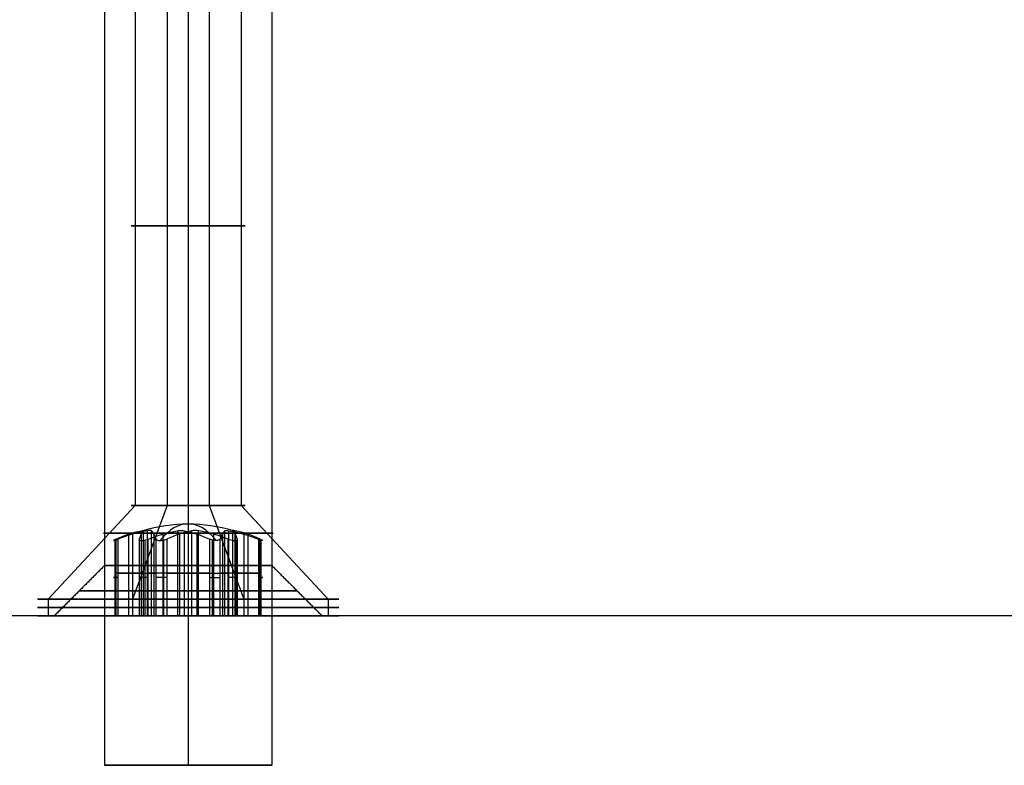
# Model space of a CAD drawing. Header units: millimetres. Extents: x -429 to 422, y -262 to 259.
# Tile 501 of 656: x 284 to 313, y 150 to 172. Entities that reach past the tile are written whole.
import ezdxf

# ---------------------------------------------------------------- set-up
doc = ezdxf.new("R2010")
doc.units = ezdxf.units.MM
doc.layers.add('Default', color=7, linetype='Continuous', true_color=0x000000)

msp = doc.modelspace()

# ---------------------------------------------------------------- linework, layer by layer
at = {"layer": 'Default', "color": 9, "true_color": 0xadc4cf}
for p, q in [((287.289, 174.531, 776.191), (287.289, 157.826, 776.191)), ((288.242, 174.531, 778.406), (288.242, 157.826, 778.406)), ((289.504, 174.531, 775.239), (289.504, 157.826, 775.239)), ((290.456, 174.531, 777.453), (290.456, 157.826, 777.453)), ((287.289, 157.826, 776.191), (284.692, 155.031, 775.156)), ((288.242, 157.826, 778.406), (287.207, 155.031, 781.003)), ((289.504, 157.826, 775.239), (290.538, 155.031, 772.642)), ((290.456, 157.826, 777.453), (293.053, 155.031, 778.488)), ((287.094, 156.972, 776.665), (287.094, 154.531, 776.665)), ((287.212, 156.972, 777.479), (287.212, 154.531, 777.479)), ((287.473, 156.972, 775.713), (287.473, 154.531, 775.713)), ((287.847, 156.972, 778.284), (287.847, 154.531, 778.284)), ((288.119, 156.972, 775.203), (288.119, 154.531, 775.203)), ((288.612, 156.972, 778.589), (288.612, 154.531, 778.589)), ((289.134, 156.972, 775.056), (289.134, 154.531, 775.056)), ((289.626, 156.972, 778.441), (289.626, 154.531, 778.441)), ((289.898, 156.972, 775.36), (289.898, 154.531, 775.36)), ((290.272, 156.972, 777.931), (290.272, 154.531, 777.931)), ((290.533, 156.972, 776.165), (290.533, 154.531, 776.165)), ((290.651, 156.972, 776.979), (290.651, 154.531, 776.979)), ((286.687, 154.531, 777.241), (286.687, 156.792, 777.241)), ((288.143, 154.531, 778.925), (288.143, 156.792, 778.925)), ((289.603, 154.531, 774.72), (289.603, 156.792, 774.72)), ((290.328, 154.531, 778.506), (290.328, 156.792, 778.506)), ((291.058, 154.531, 776.403), (291.058, 156.792, 776.403)), ((287.468, 155.801, 776.37), (286.72, 155.801, 776.96)), ((286.77, 155.801, 777.303), (287.655, 155.801, 777.656)), ((287.405, 155.801, 775.242), (287.542, 155.801, 776.184)), ((288.562, 155.801, 775.38), (287.677, 155.801, 775.027)), ((287.779, 155.801, 777.813), (287.916, 155.801, 778.755)), ((288.238, 155.801, 778.884), (288.986, 155.801, 778.294)), ((289.508, 155.801, 774.761), (288.76, 155.801, 775.351)), ((289.183, 155.801, 778.265), (290.068, 155.801, 778.617)), ((289.966, 155.801, 775.832), (289.829, 155.801, 774.889)), ((290.975, 155.801, 776.341), (290.09, 155.801, 775.989)), ((290.34, 155.801, 778.403), (290.203, 155.801, 777.46)), ((290.277, 155.801, 777.274), (291.025, 155.801, 776.684)), ((284.692, 155.031, 775.156), (284.692, 154.531, 775.156)), ((287.207, 155.031, 781.003), (287.207, 154.531, 781.003)), ((290.538, 155.031, 772.642), (290.538, 154.531, 772.642)), ((293.053, 155.031, 778.488), (293.053, 154.531, 778.488)), ((287.53, 154.531, 776.287), (284.692, 154.531, 775.156)), ((287.207, 154.531, 781.003), (288.04, 154.531, 778.912)), ((289.705, 154.531, 774.732), (290.538, 154.531, 772.642)), ((293.053, 154.531, 778.488), (290.215, 154.531, 777.357))]:
    msp.add_line(p, q, dxfattribs=at)
at = {"layer": 'Default'}
for p, q in [((291.373, 150.065, 775.822), (286.373, 150.065, 775.822)), ((288.873, 150.065, 778.322), (288.873, 150.065, 773.322))]:
    msp.add_line(p, q, dxfattribs=at)
at = {"layer": 'Default', "color": 9, "true_color": 0xadc4cf, "extrusion": (0, 1, 0)}
for centre, radius in [((-288.873, 776.822, 166.178), 1.705), ((-288.873, 776.822, 156.996), 2.535), ((-288.873, 776.822, 154.781), 4.5)]:
    msp.add_circle(centre, radius, dxfattribs=at)
at = {"layer": 'Default', "color": 9, "true_color": 0xadc4cf, "extrusion": (0, -1, 0)}
for centre, radius in [((288.873, 776.822, -157.826), 1.705), ((288.873, 776.822, -155.031), 4.5), ((288.873, 776.822, -154.531), 4.5)]:
    msp.add_circle(centre, radius, dxfattribs=at)
at = {"layer": 'Default', "extrusion": (0, -1, 0)}
for centre, radius in [((288.873, 776.822, -156.031), 2.5), ((288.873, 776.822, -155.281), 3.25)]:
    msp.add_circle(centre, radius, dxfattribs=at)
at = {"layer": 'Default', "color": 9, "true_color": 0xadc4cf, "extrusion": (0.928967, -1.19741e-14, 0.370163)}
msp.add_arc((151.968, 614.712, 555.904), 5.313, 334.9424, 25.0576, dxfattribs=at)
at = {"layer": 'Default', "color": 9, "true_color": 0xadc4cf, "extrusion": (0.370163, 0, -0.928967)}
msp.add_arc((151.968, 555.904, -614.712), 5.312, 344.2117, 15.7883, dxfattribs=at)
at = {"layer": 'Default', "color": 9, "true_color": 0xadc4cf, "extrusion": (-0.619427, -3.4972e-15, -0.785054)}
msp.add_arc((-151.968, 254.404, -787.558), 5.169, 159.9135, 170.8422, dxfattribs=at)
at = {"layer": 'Default', "color": 9, "true_color": 0xadc4cf, "extrusion": (-0.370163, 5.00988e-15, 0.928967)}
msp.add_arc((-151.968, 555.904, 615.937), 5.169, 189.1578, 200.0865, dxfattribs=at)
at = {"layer": 'Default', "color": 9, "true_color": 0xadc4cf, "extrusion": (-0.98959, 5.7454e-15, 0.143913)}
msp.add_arc((-151.968, 810.308, -172.846), 5.169, 189.1578, 200.0865, dxfattribs=at)
at = {"layer": 'Default', "color": 9, "true_color": 0xadc4cf, "extrusion": (0.370163, 2.71241e-14, -0.928967)}
msp.add_arc((151.968, 555.904, -613.487), 5.169, 339.9135, 350.8422, dxfattribs=at)
at = {"layer": 'Default', "color": 9, "true_color": 0xadc4cf, "extrusion": (-0.98959, 3.86149e-15, 0.143913)}
msp.add_arc((-151.968, 810.308, -172.846), 5.169, 159.9135, 170.8422, dxfattribs=at)
at = {"layer": 'Default', "color": 9, "true_color": 0xadc4cf, "extrusion": (0.619427, -2.74225e-14, 0.785054)}
msp.add_arc((151.968, 254.404, 790.008), 5.169, 9.1578, 20.0865, dxfattribs=at)
at = {"layer": 'Default', "color": 9, "true_color": 0xadc4cf, "extrusion": (-0.619427, -3.35842e-15, -0.785054)}
msp.add_arc((-151.968, 254.404, -787.558), 5.169, 189.1578, 200.0865, dxfattribs=at)
at = {"layer": 'Default', "color": 9, "true_color": 0xadc4cf, "extrusion": (-0.370163, 1.67019e-14, 0.928967)}
msp.add_arc((-151.968, 555.904, 615.937), 5.169, 159.9135, 170.8422, dxfattribs=at)
at = {"layer": 'Default', "color": 9, "true_color": 0xadc4cf, "extrusion": (0.98959, -1.40062e-14, -0.143913)}
msp.add_arc((151.968, 810.308, 175.296), 5.169, 339.9135, 350.8422, dxfattribs=at)
at = {"layer": 'Default', "color": 9, "true_color": 0xadc4cf, "extrusion": (0.370163, -5.02376e-15, -0.928967)}
msp.add_arc((151.968, 555.904, -613.487), 5.169, 9.1578, 20.0865, dxfattribs=at)
at = {"layer": 'Default', "color": 9, "true_color": 0xadc4cf, "extrusion": (0.98959, -2.41612e-14, -0.143913)}
msp.add_arc((151.968, 810.308, 175.296), 5.169, 9.1578, 20.0865, dxfattribs=at)
at = {"layer": 'Default', "color": 9, "true_color": 0xadc4cf, "extrusion": (0.619427, -1.39055e-14, 0.785054)}
msp.add_arc((151.968, 254.404, 790.008), 5.169, 339.9135, 350.8422, dxfattribs=at)
at = {"layer": 'Default', "color": 9, "true_color": 0xadc4cf, "extrusion": (0, -1, 0)}
for centre, start, end in [((286.844, 777.117, -155.677), 111.7257, 231.7257), ((287.344, 776.213, -155.806), 351.7257, 51.7257), ((287.581, 777.841, -155.806), 291.7257, 351.7257), ((288.114, 778.727, -155.677), 51.7257, 171.7257), ((288.636, 775.194, -155.806), 51.7257, 111.7257), ((289.109, 778.451, -155.806), 231.7257, 291.7257), ((289.631, 774.918, -155.677), 231.7257, 351.7257), ((290.164, 775.803, -155.806), 111.7257, 171.7257), ((290.142, 778.432, -155.677), 351.7257, 111.7257), ((290.401, 777.431, -155.806), 171.7257, 231.7257), ((290.901, 776.527, -155.677), 291.7257, 51.7257), ((286.844, 777.117, -154.531), 111.7257, 231.7257), ((287.344, 776.213, -154.531), 351.7257, 51.7257), ((287.581, 777.841, -154.531), 291.7257, 351.7257), ((288.114, 778.727, -154.531), 51.7257, 171.7257), ((288.636, 775.194, -154.531), 51.7257, 111.7257), ((289.109, 778.451, -154.531), 231.7257, 291.7257), ((289.631, 774.918, -154.531), 231.7257, 351.7257), ((290.164, 775.803, -154.531), 111.7257, 171.7257), ((290.142, 778.432, -154.531), 351.7257, 111.7257), ((290.401, 777.431, -154.531), 171.7257, 231.7257), ((290.901, 776.527, -154.531), 291.7257, 51.7257)]:
    msp.add_arc(centre, 0.2, start, end, dxfattribs=at)
at = {"layer": 'Default', "extrusion": (0, -1, 0)}
for start, end in [(90, 0), (0, 90)]:
    msp.add_arc((288.873, 776.822, -154.531), 4, start, end, dxfattribs=at)
at = {"layer": 'Default', "color": 9, "true_color": 0xadc4cf, "extrusion": (0, 1, 0)}
msp.add_arc((-287.603, 775.213, 154.531), 0.2, 248.2743, 8.2743, dxfattribs=at)
at = {"layer": 'Default'}
for points in [[(286.373, 195.065, 775.822), (286.373, 172.565, 775.822), (286.373, 150.065, 775.822)], [(288.873, 195.065, 773.322), (288.873, 172.565, 773.322), (288.873, 150.065, 773.322)], [(288.873, 195.065, 778.322), (288.873, 172.565, 778.322), (288.873, 150.065, 778.322)], [(291.373, 195.065, 775.822), (291.373, 172.565, 775.822), (291.373, 150.065, 775.822)], [(286.373, 194.531, 776.822), (286.373, 175.281, 776.822), (286.373, 156.031, 776.822)], [(288.873, 194.531, 779.322), (288.873, 175.281, 779.322), (288.873, 156.031, 779.322)], [(288.873, 194.531, 774.322), (288.873, 175.281, 774.322), (288.873, 156.031, 774.322)], [(291.373, 194.531, 776.822), (291.373, 175.281, 776.822), (291.373, 156.031, 776.822)], [(286.373, 156.031, 776.822), (285.623, 155.281, 776.822), (284.873, 154.531, 776.822)], [(288.873, 156.031, 779.322), (288.873, 155.281, 780.072), (288.873, 154.531, 780.822)], [(288.873, 156.031, 774.322), (288.873, 155.281, 773.572), (288.873, 154.531, 772.822)], [(291.373, 156.031, 776.822), (292.123, 155.281, 776.822), (292.873, 154.531, 776.822)], [(411.873, 154.531, 771.822), (-3.127, 154.531, 771.822), (-418.127, 154.531, 771.822)], [(288.873, 154.531, 780.822), (-3.127, 154.531, 780.822), (-295.127, 154.531, 780.822)], [(411.873, 154.531, 780.822), (350.373, 154.531, 780.822), (288.873, 154.531, 780.822)]]:
    msp.add_open_spline(points, degree=2, dxfattribs=at)
at = {"layer": 'Default', "color": 9, "true_color": 0xadc4cf}
for points, knots in [([(286.72, 156.823, 776.96), (286.682, 156.805, 776.991), (286.651, 156.789, 777.043), (286.645, 156.784, 777.094), (286.643, 156.782, 777.111), (286.643, 156.781, 777.128), (286.646, 156.781, 777.146)], [0, 0, 0, 0, 0.166591, 0.166591, 0.166591, 0.2189532, 0.2189532, 0.2189532, 0.2189532]), ([(286.646, 156.781, 777.146), (286.654, 156.781, 777.202), (286.686, 156.791, 777.251), (286.73, 156.808, 777.282), (286.743, 156.813, 777.291), (286.756, 156.818, 777.298), (286.77, 156.823, 777.303)], [0, 0, 0, 0, 0.172318, 0.172318, 0.172318, 0.2201004, 0.2201004, 0.2201004, 0.2201004]), ([(287.405, 156.823, 775.242), (287.403, 156.818, 775.227), (287.402, 156.813, 775.212), (287.403, 156.808, 775.197), (287.408, 156.791, 775.143), (287.435, 156.781, 775.091), (287.479, 156.781, 775.056)], [-0.2201469, -0.2201469, -0.2201469, -0.2201469, -0.1729573, -0.1729573, -0.1729573, 0, 0, 0, 0]), ([(287.479, 156.781, 775.056), (287.493, 156.781, 775.045), (287.508, 156.782, 775.036), (287.524, 156.784, 775.029), (287.571, 156.789, 775.009), (287.631, 156.805, 775.009), (287.677, 156.823, 775.027)], [-0.2189532, -0.2189532, -0.2189532, -0.2189532, -0.166591, -0.166591, -0.166591, 0, 0, 0, 0]), ([(287.916, 156.823, 778.755), (287.922, 156.807, 778.8), (287.947, 156.792, 778.847), (287.984, 156.785, 778.879), (288, 156.782, 778.893), (288.019, 156.781, 778.904), (288.04, 156.781, 778.912)], [0, 0, 0, 0, 0.1521277, 0.1521277, 0.1521277, 0.2182306, 0.2182306, 0.2182306, 0.2182306]), ([(288.04, 156.781, 778.912), (288.092, 156.781, 778.933), (288.151, 156.791, 778.93), (288.199, 156.808, 778.907), (288.213, 156.813, 778.901), (288.226, 156.818, 778.893), (288.238, 156.823, 778.884)], [0, 0, 0, 0, 0.172318, 0.172318, 0.172318, 0.2201004, 0.2201004, 0.2201004, 0.2201004]), ([(289.705, 156.781, 774.732), (289.653, 156.781, 774.711), (289.594, 156.791, 774.714), (289.545, 156.808, 774.737), (289.532, 156.813, 774.744), (289.519, 156.818, 774.752), (289.508, 156.823, 774.761)], [0, 0, 0, 0, 0.1729573, 0.1729573, 0.1729573, 0.2201469, 0.2201469, 0.2201469, 0.2201469]), ([(289.829, 156.823, 774.889), (289.822, 156.805, 774.841), (289.792, 156.789, 774.788), (289.751, 156.784, 774.757), (289.737, 156.782, 774.747), (289.722, 156.781, 774.739), (289.705, 156.781, 774.732)], [0, 0, 0, 0, 0.166591, 0.166591, 0.166591, 0.2189532, 0.2189532, 0.2189532, 0.2189532]), ([(290.068, 156.823, 778.617), (290.114, 156.805, 778.635), (290.174, 156.789, 778.636), (290.222, 156.784, 778.615), (290.237, 156.782, 778.609), (290.252, 156.781, 778.6), (290.266, 156.781, 778.589)], [0, 0, 0, 0, 0.166591, 0.166591, 0.166591, 0.2189532, 0.2189532, 0.2189532, 0.2189532]), ([(290.266, 156.781, 778.589), (290.311, 156.781, 778.554), (290.338, 156.791, 778.501), (290.342, 156.808, 778.447), (290.343, 156.813, 778.432), (290.342, 156.818, 778.417), (290.34, 156.823, 778.403)], [0, 0, 0, 0, 0.1729573, 0.1729573, 0.1729573, 0.2201469, 0.2201469, 0.2201469, 0.2201469]), ([(291.099, 156.781, 776.498), (291.091, 156.781, 776.443), (291.059, 156.791, 776.393), (291.015, 156.808, 776.362), (291.002, 156.813, 776.354), (290.989, 156.818, 776.347), (290.975, 156.823, 776.341)], [0, 0, 0, 0, 0.1729573, 0.1729573, 0.1729573, 0.2201469, 0.2201469, 0.2201469, 0.2201469]), ([(291.025, 156.823, 776.684), (291.064, 156.805, 776.654), (291.094, 156.789, 776.602), (291.1, 156.784, 776.55), (291.102, 156.782, 776.534), (291.102, 156.781, 776.516), (291.099, 156.781, 776.498)], [0, 0, 0, 0, 0.166591, 0.166591, 0.166591, 0.2189532, 0.2189532, 0.2189532, 0.2189532])]:
    msp.add_open_spline(points, degree=3, knots=knots, dxfattribs=at)
for points, degree in [([(286.72, 154.531, 776.96), (286.72, 155.677, 776.96), (286.72, 156.823, 776.96)], 2), ([(286.77, 156.823, 777.303), (286.77, 155.677, 777.303), (286.77, 154.531, 777.303)], 2), ([(287.405, 156.823, 775.242), (287.405, 155.677, 775.242), (287.405, 154.531, 775.242)], 2), ([(287.468, 157.072, 776.37), (287.494, 157.077, 776.35), (287.517, 157.08, 776.32), (287.53, 157.08, 776.287)], 3), ([(287.468, 157.072, 776.37), (287.468, 155.801, 776.37), (287.468, 154.531, 776.37)], 2), ([(287.53, 157.08, 776.287), (287.543, 157.08, 776.254), (287.547, 157.077, 776.217), (287.542, 157.072, 776.184)], 3), ([(287.542, 154.531, 776.184), (287.542, 155.801, 776.184), (287.542, 157.072, 776.184)], 2), ([(287.738, 157.08, 777.718), (287.716, 157.08, 777.69), (287.686, 157.077, 777.668), (287.655, 157.072, 777.656)], 3), ([(287.655, 154.531, 777.656), (287.655, 155.801, 777.656), (287.655, 157.072, 777.656)], 2), ([(287.677, 154.531, 775.027), (287.677, 155.677, 775.027), (287.677, 156.823, 775.027)], 2), ([(287.779, 157.072, 777.813), (287.774, 157.077, 777.78), (287.76, 157.08, 777.745), (287.738, 157.08, 777.718)], 3), ([(287.779, 154.531, 777.813), (287.779, 155.801, 777.813), (287.779, 157.072, 777.813)], 2), ([(287.916, 154.531, 778.755), (287.916, 155.677, 778.755), (287.916, 156.823, 778.755)], 2), ([(288.238, 156.823, 778.884), (288.238, 155.677, 778.884), (288.238, 154.531, 778.884)], 2), ([(288.562, 157.072, 775.38), (288.593, 157.077, 775.392), (288.63, 157.08, 775.397), (288.665, 157.08, 775.392)], 3), ([(288.562, 154.531, 775.38), (288.562, 155.801, 775.38), (288.562, 157.072, 775.38)], 2), ([(288.665, 157.08, 775.392), (288.7, 157.08, 775.387), (288.734, 157.077, 775.371), (288.76, 157.072, 775.351)], 3), ([(288.76, 154.531, 775.351), (288.76, 155.801, 775.351), (288.76, 157.072, 775.351)], 2), ([(289.081, 157.08, 778.253), (289.046, 157.08, 778.258), (289.012, 157.077, 778.273), (288.986, 157.072, 778.294)], 3), ([(288.986, 154.531, 778.294), (288.986, 155.801, 778.294), (288.986, 157.072, 778.294)], 2), ([(289.183, 157.072, 778.265), (289.153, 157.077, 778.252), (289.116, 157.08, 778.248), (289.081, 157.08, 778.253)], 3), ([(289.183, 154.531, 778.265), (289.183, 155.801, 778.265), (289.183, 157.072, 778.265)], 2), ([(289.508, 156.823, 774.761), (289.508, 155.677, 774.761), (289.508, 154.531, 774.761)], 2), ([(289.829, 154.531, 774.889), (289.829, 155.677, 774.889), (289.829, 156.823, 774.889)], 2), ([(289.966, 157.072, 775.832), (289.971, 157.077, 775.865), (289.985, 157.08, 775.899), (290.007, 157.08, 775.927)], 3), ([(289.966, 154.531, 775.832), (289.966, 155.801, 775.832), (289.966, 157.072, 775.832)], 2), ([(290.007, 157.08, 775.927), (290.029, 157.08, 775.955), (290.06, 157.077, 775.977), (290.09, 157.072, 775.989)], 3), ([(290.068, 154.531, 778.617), (290.068, 155.677, 778.617), (290.068, 156.823, 778.617)], 2), ([(290.09, 154.531, 775.989), (290.09, 155.801, 775.989), (290.09, 157.072, 775.989)], 2), ([(290.215, 157.08, 777.357), (290.202, 157.08, 777.39), (290.198, 157.077, 777.427), (290.203, 157.072, 777.46)], 3), ([(290.203, 154.531, 777.46), (290.203, 155.801, 777.46), (290.203, 157.072, 777.46)], 2), ([(290.277, 157.072, 777.274), (290.251, 157.077, 777.295), (290.228, 157.08, 777.324), (290.215, 157.08, 777.357)], 3), ([(290.277, 154.531, 777.274), (290.277, 155.801, 777.274), (290.277, 157.072, 777.274)], 2), ([(290.34, 156.823, 778.403), (290.34, 155.677, 778.403), (290.34, 154.531, 778.403)], 2), ([(290.975, 156.823, 776.341), (290.975, 155.677, 776.341), (290.975, 154.531, 776.341)], 2), ([(291.025, 154.531, 776.684), (291.025, 155.677, 776.684), (291.025, 156.823, 776.684)], 2), ([(287.574, 156.792, 775.015), (287.574, 155.661, 775.015), (287.574, 154.531, 775.015)], 2), ([(287.468, 154.531, 776.37), (287.094, 154.531, 776.665), (286.72, 154.531, 776.96)], 2), ([(286.77, 154.531, 777.303), (287.212, 154.531, 777.479), (287.655, 154.531, 777.656)], 2), ([(287.405, 154.531, 775.242), (287.473, 154.531, 775.713), (287.542, 154.531, 776.184)], 2), ([(288.562, 154.531, 775.38), (288.119, 154.531, 775.203), (287.677, 154.531, 775.027)], 2), ([(287.779, 154.531, 777.813), (287.847, 154.531, 778.284), (287.916, 154.531, 778.755)], 2), ([(288.238, 154.531, 778.884), (288.612, 154.531, 778.589), (288.986, 154.531, 778.294)], 2), ([(289.508, 154.531, 774.761), (289.134, 154.531, 775.056), (288.76, 154.531, 775.351)], 2), ([(289.183, 154.531, 778.265), (289.626, 154.531, 778.441), (290.068, 154.531, 778.617)], 2), ([(289.966, 154.531, 775.832), (289.898, 154.531, 775.36), (289.829, 154.531, 774.889)], 2), ([(290.975, 154.531, 776.341), (290.533, 154.531, 776.165), (290.09, 154.531, 775.989)], 2), ([(290.34, 154.531, 778.403), (290.272, 154.531, 777.931), (290.203, 154.531, 777.46)], 2), ([(291.025, 154.531, 776.684), (290.651, 154.531, 776.979), (290.277, 154.531, 777.274)], 2)]:
    msp.add_open_spline(points, degree=degree, dxfattribs=at)
msp.add_rational_spline([(287.677, 155.677, 775.027), (287.627, 155.677, 775.007), (287.574, 155.677, 775.015), (287.376, 155.677, 775.044), (287.405, 155.677, 775.242)], [0.868347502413, 0.900099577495, 1, 0.707106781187, 1], degree=2, knots=[0.8353239, 0.8353239, 0.8353239, 0.9424778, 0.9424778, 1.2566371, 1.2566371, 1.2566371], dxfattribs=at)
at = {"layer": 'Default'}
msp.add_rational_spline([(286.373, 150.065, 775.822), (286.373, 150.065, 773.322), (288.873, 150.065, 773.322), (291.373, 150.065, 773.322), (291.373, 150.065, 775.822), (291.373, 150.065, 778.322), (288.873, 150.065, 778.322), (286.373, 150.065, 778.322), (286.373, 150.065, 775.822)], [1, 0.707106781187, 1, 0.707106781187, 1, 0.707106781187, 1, 0.707106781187, 1], degree=2, knots=[-15.707963, -15.707963, -15.707963, -11.780972, -11.780972, -7.853982, -7.853982, -3.926991, -3.926991, 0, 0, 0], dxfattribs=at)

doc.saveas('drawing.dxf')
